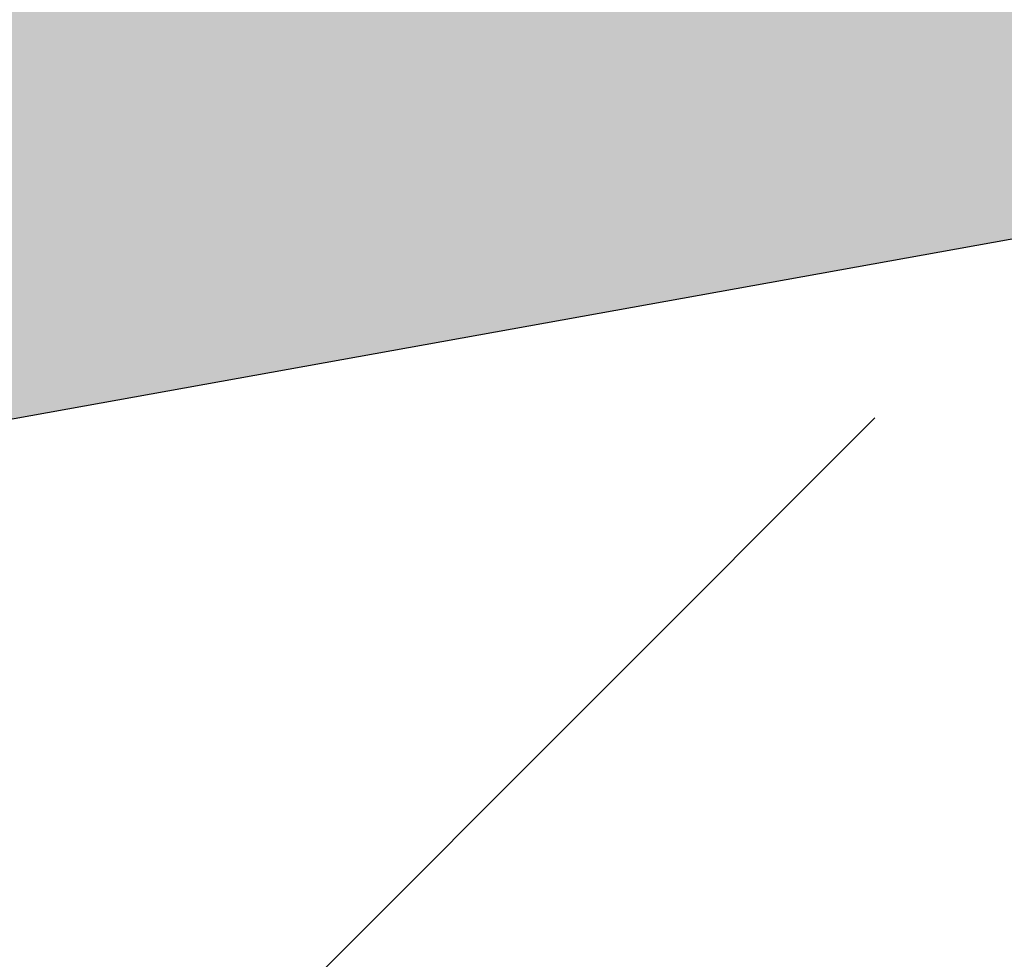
# Model space of a CAD drawing. Header units: millimetres. Extents: x 786 to 42540, y -7760 to 3796.
# Tile 893 of 1056: x 41862 to 41975, y -2836 to -2728. Entities that reach past the tile are written whole.
import ezdxf

# ---------------------------------------------------------------- set-up
doc = ezdxf.new("R2010")
doc.units = ezdxf.units.MM
for name, color, linetype, lineweight in [('A-DETL', 7, 'Continuous', 25), ('A-DETL-GENF', 7, 'Continuous', 13), ('A-FLOR-PATT', 7, 'Continuous', 25)]:
    doc.layers.add(name, color=color, linetype=linetype, lineweight=lineweight)

msp = doc.modelspace()

# ---------------------------------------------------------------- hatches: boundary and pattern name
at = {"layer": 'A-DETL-GENF', "lineweight": 5}
h = msp.add_hatch(dxfattribs=at)
h.set_pattern_fill('FP_12', color=256, style=0, pattern_type=2)
h.set_pattern_definition([(45, (48694.21, -5700), (-105.0054, 105.0054), [148.5, -24.75, 4.95, -24.75]), (45, (48694.21, -5595.06), (-105.0054, 105.0054), [])])
h.paths.add_polyline_path([(42040.27, -3513.61), (42040.27, -2741.61), (41640.27, -2813.61), (41640.27, -3513.61)])
at = {"layer": 'A-FLOR-PATT', "lineweight": 5}
h = msp.add_hatch(dxfattribs=at)
h.set_pattern_fill('FP_10', color=256, style=0, pattern_type=2)
h.set_pattern_definition([(50, (48694.2, -5700), (291.4942, -25.5022), [30.48, -335.28]), (355, (48694.2, -5700), (-56.389, 305.691), [24.384, -268.224]), (100.451, (48718.5, -5702.12), (235.108, 280.1865), [25.904, -284.944]), (46.184, (48694.2, -5618.72), (433.727, -67.2684), [45.72, -502.92]), (96.636, (48730.35, -5624.33), (379.844, 395.8845), [38.856, -427.416]), (351.184, (48694.2, -5618.7), (379.848, 395.881), [36.576, -402.336]), (21, (48734.85, -5639.04), (242.5828, -163.624), [30.48, -335.28]), (326, (48734.85, -5639.04), (98.883, 294.701), [24.384, -268.224]), (71.451, (48755.06, -5652.68), (341.4672, 131.074), [25.904, -284.944]), (37.5, (48694.21, -5700), (4.9419, 135.28833), [13.411, -251.562, 13.411, -258.877, -269.24]), (37.5, (48694.21, -5700), (4.9419, 135.28833), [-537.261, 13.411, -255.829]), (7.5, (48694.21, -5700), (106.9117, 160.2891), [13.411, -141.834, 13.411, -245.466, -102.616]), (7.5, (48694.21, -5700), (106.9117, 160.2891), [-414.122, 13.411, -89.205]), (327.5, (48603.58, -5700), (216.9455, -9.16625), [13.411, -88.189, 13.411, -303.581, -420.624]), (327.5, (48603.58, -5700), (216.9455, -9.16625), [-418.592, 13.411, -407.213]), (317.5, (48562.94, -5700), (237.007, 40.6827), [13.411, -118.669, 13.411, -197.104, -298.704]), (317.5, (48562.94, -5700), (237.007, 40.6827), [-342.595, 13.411, -285.293])])
h.paths.add_polyline_path([(29390.27, -5014.55), (37190.27, -3610.55), (37190.27, -3565.84), (29390.27, -4969.84), (29390.27, -4986.55)])
h.paths.add_polyline_path([(37240.27, -3601.55), (42440.27, -2665.55), (42440.27, -2620.84), (37240.27, -3556.84)])
at = {"layer": 'A-FLOR-PATT', "lineweight": 13, "true_color": 0x515151}
h = msp.add_hatch(color=251, dxfattribs=at)
h.paths.add_polyline_path([(29390.27, -5018.61), (37190.27, -3614.61), (37190.27, -3610.55), (29390.27, -5014.55)])
h.paths.add_polyline_path([(37240.27, -3605.61), (42440.27, -2669.61), (42440.27, -2665.55), (37240.27, -3601.55)])

# ---------------------------------------------------------------- linework, layer by layer
at = {"layer": 'A-DETL'}
msp.add_line((42040.27, -2741.61), (41640.27, -2813.61), dxfattribs=at)

doc.saveas('drawing.dxf')
